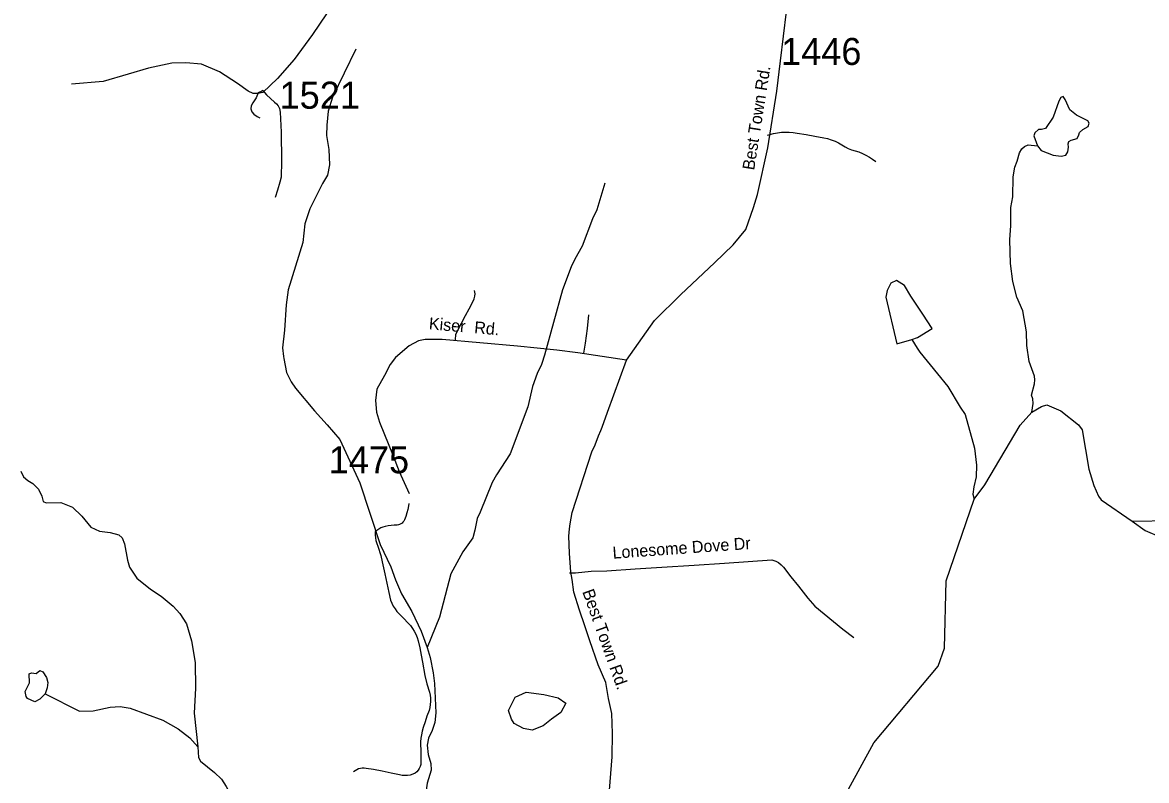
# Model space of a CAD drawing. Extents: x 1268485 to 1426702, y 514839 to 616766.
# Drawn here: x 1317004 to 1323145, y 588026 to 592166 of the extents above; entities that cross this region are included whole.
import ezdxf

# ---------------------------------------------------------------- set-up
doc = ezdxf.new("R2010")
doc.units = 0
for name, color, linetype in [('Old_Level_10', 7, 'Continuous'), ('Old_Level_11', 7, 'Continuous'), ('Old_Level_32', 7, 'Continuous'), ('Old_Level_35', 7, 'Continuous'), ('Old_Level_59', 7, 'Continuous'), ('Old_Level_62', 7, 'Continuous'), ('Old_Level_8', 7, 'Continuous')]:
    doc.layers.add(name, color=color, linetype=linetype)

msp = doc.modelspace()

# ---------------------------------------------------------------- linework, layer by layer
at = {"layer": 'Old_Level_32'}
for points in [[(1319178.031, 592936.519), (1318821.803, 592514.445), (1318745.262, 592403.401), (1318737.608, 592322.99), (1318588.354, 592100.903), (1318487.865, 591965.103), (1318397.002, 591859.671), (1318316.414, 591784.361), (1318290.39, 591778.234), (1318264.367, 591778.234), (1318236.812, 591792.019), (1318178.861, 591832.867), (1318080.67, 591897.708), (1317981.167, 591939.064), (1317896.972, 591946.723), (1317819.119, 591943.911), (1317691.843, 591917.62), (1317581.625, 591883.923), (1317444.07, 591844.354), (1317271.853, 591829.038)], [(1320304.096, 590321.177), (1320457.291, 590538.97), (1320601.187, 590679.881), (1320784.885, 590854.487), (1320885.919, 590952.511), (1320954.806, 591035.219), (1320997.669, 591156.526), (1321019.1, 591226.981), (1321075.74, 591481.231), (1321124.726, 591791.541), (1321144.627, 591957.264), (1321193.613, 592362.228), (1321213.514, 592512.328)], [(1320304.096, 590321.177), (1320037.845, 590361.93), (1319923.034, 590377.247), (1319707.566, 590399.214), (1319296.073, 590434.71), (1319260.073, 590435.634), (1319203.742, 590435.251), (1319167.768, 590428.358), (1319115.72, 590400.789), (1319042.241, 590336.46), (1319013.156, 590298.169), (1318981.008, 590238.435), (1318939.676, 590163.385), (1318932.022, 590102.12), (1318938.146, 590037.791), (1318953.453, 589982.653), (1319028.464, 589799.621), (1319062.142, 589713.85), (1319115.72, 589592.85)], [(1320196.346, 587791.643), (1320225.22, 588154.836), (1320226.751, 588281.962), (1320223.689, 588392.239), (1320205.319, 588474.029), (1320190.011, 588561.332), (1320149.326, 588657.873), (1320102.755, 588788.013), (1320076.73, 588870.722), (1320046.115, 588956.186), (1320015.498, 589054.21), (1320006.313, 589124.665), (1320000.19, 589164.488), (1319992.536, 589267.108), (1319988.288, 589360.041), (1319992.881, 589401.396), (1319995.598, 589427.929), (1320006.658, 589490.23), (1320113.47, 589821.253), (1320131.84, 589859.543), (1320150.21, 589908.249), (1320163.371, 589937.055), (1320171.026, 589955.434), (1320200.727, 590037.213), (1320304.096, 590321.177)]]:
    msp.add_lwpolyline(points, dxfattribs=at)
at = {"layer": 'Old_Level_35'}
for points in [[(1318291.737, 591782.928), (1318280.152, 591754.066), (1318262.415, 591728.23), (1318252.777, 591711.826), (1318251.855, 591693.986), (1318255.956, 591678.505), (1318267.028, 591665.228), (1318285.586, 591652.873), (1318301.17, 591645.543)], [(1318316.344, 591794.564), (1318305.988, 591787.644), (1318299.529, 591785.081), (1318291.737, 591782.928)], [(1318316.344, 591794.564), (1318336.131, 591770.42), (1318380.525, 591730.383), (1318391.29, 591721.771), (1318399.902, 591711.005), (1318408.104, 591696.754), (1318412.41, 591676.147), (1318416.204, 591567.111), (1318418.049, 591408.605), (1318416.922, 591320.894), (1318410.257, 591294.955), (1318397.749, 591251.023), (1318384.011, 591210.935)], [(1321074.704, 591550.962), (1321107.205, 591560.651), (1321128.53, 591564.291), (1321149.958, 591566.649), (1321171.591, 591567.571), (1321193.224, 591567.059), (1321214.755, 591565.213), (1321236.08, 591561.933), (1321284.575, 591554.756), (1321332.967, 591546.298), (1321380.949, 591536.711), (1321402.172, 591532.149), (1321422.575, 591525.946), (1321442.773, 591518.103), (1321462.15, 591508.876), (1321480.707, 591498.11), (1321497.522, 591487.704), (1321515.156, 591478.886), (1321533.508, 591471.71), (1321552.475, 591466.276), (1321572.878, 591459.458), (1321592.768, 591451.307), (1321612.043, 591441.926), (1321630.6, 591431.264), (1321648.542, 591419.421), (1321665.459, 591406.452)], [(1319368.978, 590432.711), (1319371.234, 590461.88), (1319380.871, 590482.641), (1319424.24, 590566.764), (1319443.412, 590602.699), (1319457.971, 590628.74), (1319470.787, 590656.115), (1319474.888, 590670.725), (1319476.221, 590684.002), (1319473.042, 590701.791)], [(1320070.872, 590359.456), (1320079.586, 590414.513), (1320091.479, 590494.944), (1320097.836, 590569.788)], [(1319114.016, 589538.238), (1319112.663, 589526.74), (1319108.972, 589506.901), (1319104.154, 589487.318), (1319098.002, 589468.043), (1319090.723, 589449.23), (1319087.134, 589442.822), (1319082.623, 589436.978), (1319077.292, 589431.954), (1319071.14, 589427.802), (1319064.374, 589424.624), (1319057.402, 589422.419), (1319050.02, 589421.446), (1319033.718, 589421.086), (1319017.519, 589419.548), (1319001.423, 589417.088), (1318985.531, 589413.499), (1318973.125, 589410.321), (1318961.13, 589405.707), (1318949.852, 589399.71), (1318939.394, 589392.328), (1318929.859, 589383.664), (1318929.962, 589367.773), (1318931.602, 589351.83), (1318934.883, 589336.195), (1318939.599, 589320.918), (1318945.751, 589306.206), (1318961.642, 589254.584), (1318969.639, 589220.802), (1318983.48, 589154.263), (1319004.396, 589052.915), (1319014.238, 589010.214), (1319021.415, 588994.168), (1319029.617, 588978.738), (1319039.05, 588964.025), (1319049.507, 588949.928), (1319060.99, 588936.702), (1319084.879, 588911.891), (1319111.638, 588886.055), (1319123.531, 588871.803), (1319134.296, 588856.732), (1319143.831, 588840.891), (1319152.238, 588824.385), (1319159.415, 588807.263), (1319165.259, 588789.68), (1319174.281, 588750.515), (1319182.278, 588711.145), (1319189.148, 588671.518), (1319201.041, 588600.007), (1319213.549, 588554.178), (1319226.877, 588508.554), (1319230.158, 588491.995), (1319232.004, 588475.181), (1319232.516, 588458.316), (1319231.388, 588441.45), (1319228.825, 588424.687), (1319224.827, 588408.231), (1319213.549, 588377.371), (1319202.886, 588346.255), (1319193.146, 588314.882), (1319187.405, 588295.76), (1319182.996, 588276.23), (1319180.125, 588256.493), (1319178.793, 588236.552), (1319178.793, 588216.61), (1319180.125, 588196.669), (1319179.203, 588176.523), (1319179.203, 588156.325), (1319180.125, 588136.127), (1319180.536, 588124.644), (1319179.203, 588113.213), (1319176.229, 588102.14), (1319171.616, 588091.58), (1319165.464, 588081.789), (1319158.082, 588073.126)], [(1319992.542, 589160.209), (1320025.35, 589160.978), (1320110.242, 589168.565), (1320196.876, 589171.948), (1320350.255, 589182.047), (1320497.38, 589191.89), (1320672.905, 589202.501), (1320839.612, 589213.163), (1321097.465, 589230.747), (1321118.893, 589224.441), (1321133.452, 589216.649), (1321148.523, 589204.398), (1321161.339, 589191.941), (1321202.247, 589138.679), (1321244.077, 589086.749), (1321294.623, 589022.568), (1321332.66, 588978.994), (1321383.41, 588936.805), (1321485.629, 588853.246), (1321544.889, 588807.57)], [(1319158.082, 588073.126), (1319149.368, 588065.539), (1319136.039, 588059.695), (1319121.993, 588055.491), (1319107.537, 588053.081), (1319092.876, 588052.415), (1319078.215, 588053.646), (1319063.963, 588056.619), (1319018.237, 588066.564), (1318968.614, 588077.482), (1318920.837, 588085.429), (1318881.159, 588091.375), (1318870.702, 588092.861), (1318860.244, 588092.913), (1318849.787, 588091.58), (1318839.636, 588088.812), (1318829.896, 588084.608), (1318820.874, 588079.175), (1318812.672, 588072.51)]]:
    msp.add_lwpolyline(points, dxfattribs=at)
at = {"layer": 'Old_Level_59'}
for points in [[(1322203.003, 589562.521), (1322261.033, 589641.21), (1322454.602, 589966.884), (1322518.271, 590037.473)], [(1322518.271, 590037.473), (1322570.969, 590068.231), (1322599.266, 590077.612), (1322676.571, 590045.777), (1322772.945, 589969.447), (1322792.323, 589941.047), (1322829.232, 589726.05), (1322857.119, 589637.365), (1322881.931, 589578.72), (1322897.412, 589558.42), (1323066.785, 589442.361)], [(1323066.785, 589442.361), (1323137.631, 589390.739), (1323222.83, 589354.649), (1323296.238, 589330.966), (1323343.81, 589307.847), (1323406.761, 589264.376), (1323561.166, 589188.711), (1323614.889, 589175.486), (1323672.304, 589150.11), (1323824.042, 589134.628), (1323868.026, 589135.551), (1323892.325, 589144.984), (1324150.588, 589321.073), (1324209.643, 589367.773), (1324244.399, 589400.94), (1324422.897, 589502.902), (1324574.636, 589573.389), (1324657.169, 589593.433), (1324725.451, 589603.89), (1324767.077, 589586.871), (1324796.399, 589558.215), (1324821.518, 589519.563), (1324872.884, 589490.394)], [(1319497.432, 584253.06), (1319561.021, 584390.904), (1319628.677, 584651.421), (1319732.638, 584800.392), (1320166.631, 585182.199), (1320355.689, 585418.009), (1320478.129, 585631.889), (1320563.837, 585881.645), (1320625.999, 586099.358), (1320641.634, 586246.06), (1320773.688, 586542.052), (1320883.596, 586983.017), (1321103.616, 587126.246), (1321174.667, 587308.64), (1321501.623, 587725.511), (1321515.669, 587977.981), (1321654.591, 588231.221), (1322006.666, 588650.86), (1322041.627, 588748.618), (1322050.65, 589116.071), (1322203.003, 589562.521)]]:
    msp.add_lwpolyline(points, dxfattribs=at)
at = {"layer": 'Old_Level_62'}
for points in [[(1318824.463, 592020.378), (1318698.356, 591759.193), (1318674.467, 591681.785), (1318666.675, 591605.865), (1318665.445, 591549.886), (1318677.543, 591473.504), (1318681.746, 591389.381), (1318670.366, 591331.608), (1318643.197, 591286.24), (1318573.991, 591147.727), (1318546.104, 591066.373), (1318535.749, 590964.565), (1318455.574, 590706.302), (1318443.681, 590624.486), (1318434.556, 590486.691), (1318424.201, 590388.881), (1318429.225, 590342.693), (1318430.968, 590330.595), (1318447.064, 590254.213), (1318471.978, 590203.617), (1318495.251, 590169.065), (1318598.393, 590044.599), (1318668.623, 589968.935), (1318736.803, 589889.323), (1318847.326, 589652.59), (1318957.644, 589315.844), (1319016.699, 589192.402), (1319041.1, 589121.813), (1319075.344, 589044.918), (1319131.118, 588949.621), (1319182.689, 588842.378), (1319214.574, 588751.54)], [(1322548.311, 591493.548), (1322569.636, 591467.045), (1322635.048, 591441.464), (1322679.032, 591436.492), (1322703.125, 591441.926), (1322715.531, 591459.612), (1322718.094, 591485.602), (1322716.556, 591503.595), (1322720.76, 591515.54), (1322733.063, 591523.28), (1322765.256, 591532.508), (1322775.714, 591552.295), (1322777.969, 591566.239), (1322796.424, 591581.823), (1322826.772, 591599.099), (1322831.283, 591617.041), (1322823.491, 591629.241), (1322762.283, 591660.665), (1322724.861, 591689.577), (1322700.152, 591746.172), (1322688.464, 591762.423), (1322676.366, 591756.732), (1322666.011, 591736.944), (1322633.92, 591649.695), (1322592.397, 591586.539), (1322570.252, 591581.105), (1322554.257, 591581.464), (1322533.855, 591563.932), (1322529.549, 591548.041), (1322548.311, 591493.548)], [(1322518.271, 590037.473), (1322525.345, 590085.302), (1322524.012, 590111.343), (1322516.528, 590131.541), (1322531.907, 590193.21), (1322534.367, 590215.15), (1322532.932, 590235.195), (1322502.789, 590313.986), (1322490.794, 590402.26), (1322488.538, 590476.387), (1322469.161, 590590.908), (1322436.865, 590665.65), (1322414.925, 590752.234), (1322401.186, 590850.659), (1322398.11, 590978.764), (1322404.057, 591056.684), (1322404.262, 591156.75), (1322413.592, 591214.523), (1322416.155, 591322.534), (1322425.382, 591376.36), (1322438.095, 591408.041), (1322451.219, 591453.819), (1322463.727, 591475.503), (1322478.183, 591489.191), (1322498.381, 591498.726), (1322548.311, 591493.548)], [(1320186.111, 591288.342), (1320140.692, 591143.37), (1320117.624, 591093.85), (1320062.157, 590945.033), (1320020.531, 590873.983), (1320001.462, 590832.409), (1319954.505, 590705.43), (1319856.08, 590349.511), (1319841.111, 590303.835), (1319838.855, 590297.889), (1319815.684, 590248.421), (1319790.155, 590178.959), (1319765.447, 590067.462), (1319667.432, 589809.66), (1319592.69, 589695.343), (1319569.724, 589653.82), (1319504.005, 589491.266), (1319487.088, 589457.637), (1319475.708, 589393.814), (1319464.738, 589352.086), (1319408.861, 589275.294), (1319343.962, 589154.724), (1319282.446, 588918.093), (1319214.574, 588751.54)], [(1321863.129, 590434.915), (1321893.477, 590446.193), (1321974.177, 590495.063), (1321923.457, 590573.139), (1321857.129, 590670.735), (1321822.015, 590729.293), (1321779.097, 590756.62), (1321748.3, 590741.724), (1321728.376, 590701.966), (1321720.572, 590666.832), (1321780.596, 590410.822), (1321863.129, 590434.915)], [(1321863.129, 590434.915), (1321892.144, 590388.214), (1321905.678, 590365.915), (1322002.872, 590247.6), (1322059.364, 590178.19), (1322126.724, 590064.591), (1322153.893, 590025.887), (1322205.566, 589840.572), (1322215.409, 589748.349), (1322213.871, 589684.322), (1322200.645, 589630.649), (1322195.724, 589590.716), (1322203.003, 589562.521)], [(1316993.86, 589715.746), (1317009.034, 589685.398), (1317032.615, 589664.791), (1317060.194, 589648.181), (1317091.567, 589617.373), (1317108.689, 589578.976), (1317116.071, 589550.833), (1317133.808, 589542.375), (1317213.984, 589544.528), (1317277.345, 589518.999), (1317328.198, 589469.838), (1317377, 589410.629), (1317424.469, 589387.509), (1317482.192, 589380.178), (1317529.969, 589367.055), (1317547.603, 589350.651), (1317560.829, 589318.304), (1317576.823, 589229.875), (1317587.999, 589191.633), (1317628.496, 589130.63), (1317703.238, 589070.909), (1317762.293, 589033.487), (1317827.089, 588977.969), (1317864.204, 588939.06), (1317898.96, 588882.209), (1317926.745, 588789.526), (1317947.967, 588671.006), (1317948.685, 588530.904), (1317941.611, 588392.955), (1317961.296, 588210.356)], [(1323066.785, 589442.361), (1323282.91, 589445.334)], [(1319214.574, 588751.54), (1319231.388, 588697.099), (1319247.383, 588614.719), (1319254.149, 588556.536), (1319262.351, 588396.236), (1319257.122, 588342.359), (1319241.949, 588298.683), (1319221.136, 588257.108), (1319214.267, 588219.276), (1319221.033, 588167.09), (1319233.849, 588118.698), (1319237.027, 588082.66), (1319215.394, 588011.097), (1319208.525, 587973.265), (1319211.601, 587935.176), (1319242.256, 587878.429), (1319249.638, 587852.284), (1319248.613, 587804.302), (1319253.842, 587776.108), (1319273.527, 587757.653), (1319279.268, 587745.555), (1319269.118, 587655.639), (1319267.888, 587599.66)], [(1317127.554, 588499.992), (1317098.847, 588470.619), (1317070.447, 588455.24), (1317030.975, 588474.156), (1317023.183, 588484.357), (1317017.851, 588512.5), (1317042.97, 588559.97), (1317040.099, 588608.055), (1317052.197, 588613.796), (1317078.034, 588611.182), (1317098.437, 588626.664), (1317114.328, 588620.307), (1317135.551, 588587.806), (1317142.933, 588561.61), (1317138.319, 588531.725), (1317127.554, 588499.992)], [(1317127.554, 588499.992), (1317315.484, 588405.463), (1317389.611, 588405.823), (1317482.089, 588425.661), (1317538.171, 588430.377), (1317591.997, 588421.099), (1317770.597, 588354.918), (1317853.438, 588308.935), (1317918.337, 588259.415), (1317961.296, 588210.356)], [(1319944.763, 588398.296), (1319893.94, 588361.313), (1319847.737, 588324.33), (1319787.674, 588301.216), (1319741.471, 588310.461), (1319690.649, 588338.199), (1319675.736, 588360.609), (1319658.307, 588407.542), (1319695.269, 588481.508), (1319755.333, 588509.246), (1319852.358, 588495.377), (1319930.902, 588476.885), (1319972.484, 588449.148), (1319944.763, 588398.296)], [(1317961.296, 588210.356), (1317966.012, 588152.276), (1317975.444, 588132.026), (1318052.134, 588070.203), (1318091.196, 588033.243), (1318116.315, 587992.693), (1318183.367, 587865.049), (1318283.228, 587772.673), (1318336.644, 587739.454), (1318486.844, 587665.892), (1318599.931, 587621.191), (1318669.751, 587611.553), (1318842.507, 587637.595), (1318922.58, 587643.695), (1318968.614, 587640.722), (1319152.751, 587642.414), (1319222.469, 587630.726), (1319267.888, 587599.66)]]:
    msp.add_lwpolyline(points, dxfattribs=at)

# ---------------------------------------------------------------- texts
at = {"layer": 'Old_Level_10'}
msp.add_text('Lonesome Dove Dr', height=65.61666, rotation=4.0469333, dxfattribs=at).set_placement((1320229.859, 589237.351))
at = {"layer": 'Old_Level_11'}
for s, height, rotation, p in [('Best Town Rd.', 65.61666, 81.0291944, (1321000.94, 591356.715)), ('Kiser  Rd.', 65.6167, 355.0698833, (1319222.141, 590490.635)), ('Best Town Rd.', 65.61666, 289.690075, (1320061.248, 589057.681))]:
    msp.add_text(s, height=height, rotation=rotation, dxfattribs=at).set_placement(p)
at = {"layer": 'Old_Level_8'}
for s, p in [('1446', (1321147.923, 591934.493)), ('1521', (1318408.145, 591695.415)), ('1475', (1318676.814, 589704.069))]:
    msp.add_text(s, height=147.6375, dxfattribs=at).set_placement(p)

doc.saveas('drawing.dxf')
